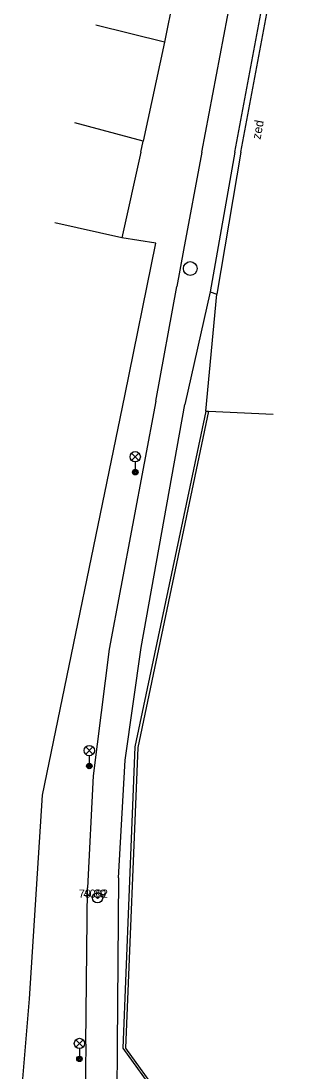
# Model space of a CAD drawing. Extents: x -539515 to -538098, y -1182060 to -1180157.
# Drawn here: x -538490.4 to -538470.2, y -1180317 to -1180240.4 of the extents above; entities that cross this region are included whole.
import ezdxf

# ---------------------------------------------------------------- set-up
doc = ezdxf.new("R2010")
doc.units = 0
for name, color, linetype in [('Vrstva 1', 7, 'Continuous'), ('Vrstva 13', 7, 'Continuous'), ('Vrstva 21', 7, 'Continuous'), ('Vrstva 22', 7, 'Continuous'), ('Vrstva 23', 7, 'Continuous'), ('Vrstva 27', 7, 'Continuous'), ('Vrstva 33', 7, 'Continuous'), ('Vrstva 40', 7, 'Continuous'), ('Vrstva 68', 7, 'Continuous')]:
    doc.layers.add(name, color=color, linetype=linetype)

msp = doc.modelspace()

# ---------------------------------------------------------------- linework, layer by layer
at = {"layer": 'Vrstva 1'}
for p, q in [((-538477.82, -1180231.73), (-538479.91, -1180241.98)), ((-538479.91, -1180241.98), (-538484.913, -1180240.75)), ((-538479.91, -1180241.98), (-538481.47, -1180249.21)), ((-538481.47, -1180249.21), (-538486.448, -1180247.859)), ((-538481.642, -1180250), (-538481.47, -1180249.21)), ((-538481.642, -1180250), (-538483.03, -1180256.25)), ((-538483.03, -1180256.25), (-538487.908, -1180255.156)), ((-538476.89, -1180268.891), (-538476.09, -1180260.35)), ((-538476.89, -1180268.891), (-538476.688, -1180268.9)), ((-538476.688, -1180268.9), (-538471.992, -1180269.109))]:
    msp.add_line(p, q, dxfattribs=at)
at = {"layer": 'Vrstva 13'}
for p, q in [((-538477.185, -1180250), (-538473.8, -1180232.02)), ((-538477.185, -1180250), (-538478.53, -1180257.16)), ((-538478.53, -1180257.16), (-538479.01, -1180259.8)), ((-538480.54, -1180268.156), (-538479.01, -1180259.8)), ((-538476.59, -1180260.18), (-538478.42, -1180268.398)), ((-538480.54, -1180268.156), (-538483.95, -1180286.25)), ((-538481.62, -1180286.133), (-538478.42, -1180268.398)), ((-538483.95, -1180286.25), (-538485.12, -1180295.492)), ((-538482.77, -1180294.352), (-538481.62, -1180286.133)), ((-538483.26, -1180302.93), (-538482.77, -1180294.352)), ((-538485.12, -1180295.492), (-538485.51, -1180303.656)), ((-538483.26, -1180302.93), (-538483.35, -1180315.156)), ((-538485.64, -1180315.078), (-538485.51, -1180303.656)), ((-538485.64, -1180315.078), (-538486.036, -1180349.444)), ((-538483.35, -1180315.156), (-538483.758, -1180349.667))]:
    msp.add_line(p, q, dxfattribs=at)
at = {"layer": 'Vrstva 21'}
for radius in [0.375, 0.05]:
    msp.add_circle((-538484.79, -1180304.39), radius, dxfattribs=at)
at = {"layer": 'Vrstva 27'}
msp.add_circle((-538478.03, -1180258.49), 0.5, dxfattribs=at)
at = {"layer": 'Vrstva 33'}
for p, q in [((-538482.305, -1180272.484), (-538481.775, -1180271.954)), ((-538482.305, -1180271.954), (-538481.775, -1180272.484)), ((-538482.04, -1180272.594), (-538482.04, -1180273.344)), ((-538485.655, -1180293.921), (-538485.125, -1180293.391)), ((-538485.655, -1180293.391), (-538485.125, -1180293.921)), ((-538485.39, -1180294.031), (-538485.39, -1180294.781)), ((-538486.375, -1180315.281), (-538485.845, -1180314.751)), ((-538486.375, -1180314.751), (-538485.845, -1180315.281)), ((-538486.11, -1180315.391), (-538486.11, -1180316.141))]:
    msp.add_line(p, q, dxfattribs=at)
for centre, radius in [((-538482.04, -1180272.219), 0.375), ((-538482.04, -1180273.344), 0.2), ((-538482.04, -1180273.344), 0.145), ((-538482.04, -1180273.344), 0.0876), ((-538485.39, -1180293.656), 0.375), ((-538485.39, -1180294.781), 0.2), ((-538485.39, -1180294.781), 0.145), ((-538485.39, -1180294.781), 0.0876), ((-538486.11, -1180315.016), 0.375), ((-538486.11, -1180316.141), 0.2), ((-538486.11, -1180316.141), 0.145), ((-538486.11, -1180316.141), 0.0876)]:
    msp.add_circle(centre, radius, dxfattribs=at)
at = {"layer": 'Vrstva 68'}
for p, q in [((-538474.781, -1180250), (-538472.16, -1180236.06)), ((-538474.348, -1180250), (-538471.818, -1180236.555)), ((-538474.781, -1180250), (-538476.59, -1180260.18)), ((-538474.348, -1180250), (-538476.09, -1180260.35)), ((-538480.53, -1180256.63), (-538483.03, -1180256.25)), ((-538482.79, -1180267.781), (-538480.53, -1180256.63)), ((-538476.59, -1180260.18), (-538476.09, -1180260.35)), ((-538488.8, -1180296.898), (-538482.79, -1180267.781)), ((-538476.89, -1180268.891), (-538482.06, -1180293.391)), ((-538476.688, -1180268.9), (-538481.863, -1180293.43)), ((-538482.06, -1180293.391), (-538482.94, -1180315.359)), ((-538481.863, -1180293.43), (-538482.741, -1180315.367)), ((-538489.76, -1180311.773), (-538488.8, -1180296.898)), ((-538490.37, -1180319.281), (-538489.76, -1180311.773)), ((-538482.94, -1180315.359), (-538470.31, -1180332.83)), ((-538482.741, -1180315.367), (-538470.248, -1180332.615))]:
    msp.add_line(p, q, dxfattribs=at)

# ---------------------------------------------------------------- texts
at = {"layer": 'Vrstva 22'}
msp.add_text('79.39', height=0.6, dxfattribs=at).set_placement((-538486.166, -1180304.39))
at = {"layer": 'Vrstva 23'}
msp.add_text('4002', height=0.6, dxfattribs=at).set_placement((-538485.82, -1180304.39))
at = {"layer": 'Vrstva 40'}
msp.add_text('zed', height=0.65, rotation=79.62131, dxfattribs=at).set_placement((-538472.91, -1180249.109))

doc.saveas('drawing.dxf')
